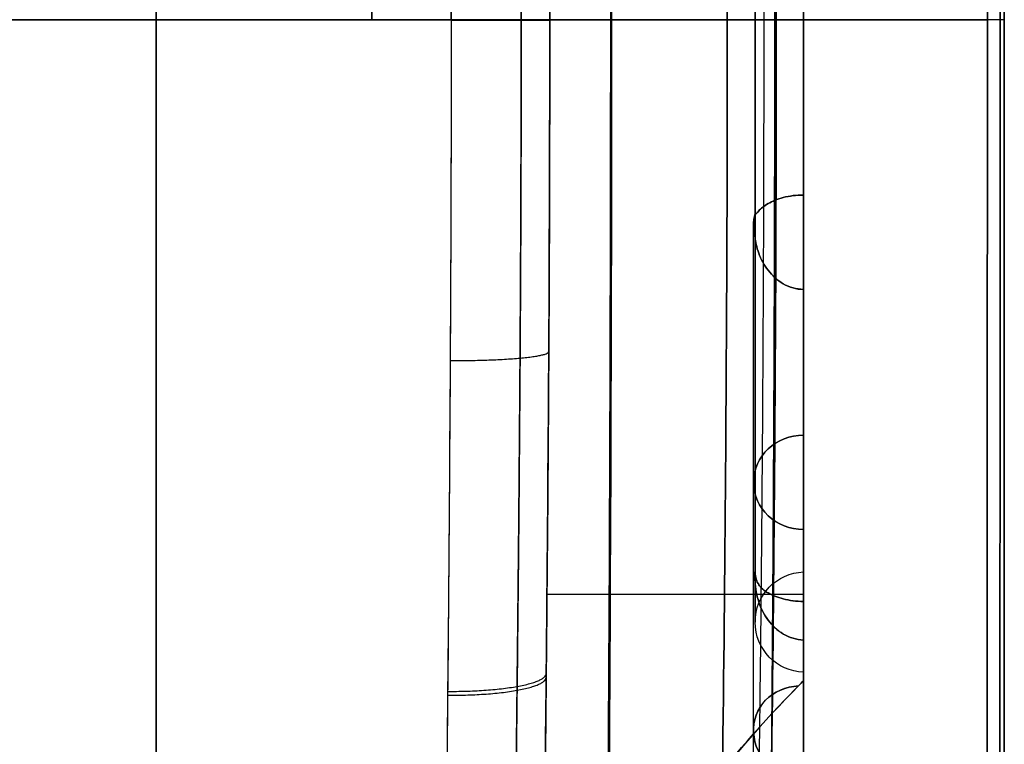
# Model space of a CAD drawing. Header units: millimetres. Extents: x -105 to 152, y -114 to 65.
# Tile 317 of 329: x 142 to 152, y -7 to 0. Entities that reach past the tile are written whole.
import ezdxf

# ---------------------------------------------------------------- set-up
doc = ezdxf.new("R2010")
doc.units = ezdxf.units.MM
doc.layers.add('Layer 01', color=18, linetype='Continuous', true_color=0x000000)

# ---------------------------------------------------------------- blocks, each defined once
blk = doc.blocks.new('Block 02')
at = {"layer": 'Layer 01'}
for p, q in [((143.6228, -35.6503), (143.6228, 35.6503)), ((152.076, 17.5), (152.076, -17.5)), ((150.076, 5.5003), (150.076, -5.5003)), ((150.076, 4.1836, 12.9561), (150.076, -4.1836, 12.9561)), ((150.076, 4.1836, -12.9561), (150.076, -4.1836, -12.9561)), ((149.3155, 0, -39.5507), (114.576, 0, -40.1571)), ((114.576, 0, 40.1571), (149.3155, 0, 39.5507)), ((150.076, 0, -5.5003), (150.076, 0, 5.5003)), ((150.076, 0, 6.4997), (150.076, 0, 19.6516)), ((150.076, 0, -19.6516), (150.076, 0, -6.4997)), ((152.076, 0, -19.4804), (152.076, 0, 19.4804)), ((149.5928, -2.0521, 5.6382), (149.576, -2.0521, 5.6382)), ((149.5928, -2.0521, -5.6382), (149.576, -2.0521, -5.6382)), ((149.576, -7.0775, 19.4452), (149.576, -2.0521, 5.6382)), ((149.576, -7.0775, -19.4452), (149.576, -2.0521, -5.6382)), ((143.6228, -2.1978, 35.5824), (143.6228, -2.1978, -35.5824)), ((150.076, -4.6168, 11.2226), (150.076, -17.5, 11.2226)), ((150.076, -4.6168, -11.2226), (150.076, -17.5, -11.2226)), ((149.5928, -5.5433, -2.2961), (149.576, -5.5433, -2.2961)), ((149.5928, -5.5433, 2.2961), (149.576, -5.5433, 2.2961)), ((149.576, -17.5, -7.2487), (149.576, -5.5433, -2.2961)), ((149.576, -17.5, 7.2487), (149.576, -5.5433, 2.2961)), ((150.076, -17.3087, -7.7107), (150.076, -5.7958, -2.9419)), ((150.076, -6.4997), (150.076, -17.5))]:
    blk.add_line(p, q, dxfattribs=at)
at = {"layer": 'Layer 01', "extrusion": (-1, 2.33222e-16, 5.64488e-16)}
for centre, radius, start, end in [((0, 0, -145.7725), 35.6127, 90, 270), ((0, 0, -149.5928), 6, 90, 109.97479), ((0, 0, -149.5928), 6, 250.02521, 270), ((0, 0, -149.5928), 6, 270, 289.97479), ((0, 0, -149.5928), 6, 70.02521, 90), ((0, 0, -149.5928), 6, 290.02521, 337.47479), ((0, 0, -149.5928), 6, 22.52521, 69.97479), ((0, 0, -149.5928), 6, 337.52521, 22.47479)]:
    blk.add_arc(centre, radius, start, end, dxfattribs=at)
at = {"layer": 'Layer 01', "extrusion": (1, 2.16783e-31, -3.98619e-16)}
blk.add_arc((0, 0, 143.6228), 35.6503, 270, 90, dxfattribs=at)
at = {"layer": 'Layer 01', "extrusion": (1, -2.33222e-16, -1.8771e-31)}
blk.add_arc((0, 0, 150.076), 5.5003, 270, 90, dxfattribs=at)
at = {"layer": 'Layer 01', "extrusion": (-1, -6.76866e-17, -4.94507e-16)}
for start, end in [(90, 105.58808), (270, 285.58808)]:
    blk.add_arc((0, 0, -150.076), 6.4997, start, end, dxfattribs=at)
at = {"layer": 'Layer 01', "extrusion": (-1, 2.33222e-16, -1.70388e-15)}
for start, end in [(254.41192, 270), (74.41192, 90)]:
    blk.add_arc((0, 0, -150.076), 6.4997, start, end, dxfattribs=at)
at = {"layer": 'Layer 01', "extrusion": (1, 8.65204e-31, 1.3357e-15)}
blk.add_arc((0, 0, 143.6228), 35.6503, 203.77396, 270, dxfattribs=at)
at = {"layer": 'Layer 01', "extrusion": (1, 5.45133e-16, 2.12244e-16)}
blk.add_arc((0, 0, 143.6228), 35.6503, 90, 201.27313, dxfattribs=at)
at = {"layer": 'Layer 01', "extrusion": (5.21899e-15, 1, 8.83566e-16)}
blk.add_arc((-191.5028, 34.3502), 43.9571, 340.46485, 0.31722, dxfattribs=at)
at = {"layer": 'Layer 01', "extrusion": (-3.67657e-15, -1, -4.17528e-16)}
blk.add_arc((191.5028, 34.3502), 41.9571, 173.64348, 199.31456, dxfattribs=at)
at = {"layer": 'Layer 01', "extrusion": (-1.35135e-15, -1, -3.32956e-14)}
blk.add_arc((150.0928, 6), 0.5, 91.92337, 268.07663, dxfattribs=at)
at = {"layer": 'Layer 01', "extrusion": (2.29496e-16, 1, 7.85874e-16)}
blk.add_arc((-150.0928, -6), 0.5, 271.92337, 88.07663, dxfattribs=at)
at = {"layer": 'Layer 01', "extrusion": (1, -2.33222e-16, -1.72557e-31)}
blk.add_arc((0, 0, 150.076), 5.5003, 90, 270, dxfattribs=at)
at = {"layer": 'Layer 01', "extrusion": (3.44766e-12, 0.34202, -0.939693)}
blk.add_arc((-150.076, 0, -6), 0.5, 345.11278, 14.88722, dxfattribs=at)
at = {"layer": 'Layer 01', "extrusion": (5.19314e-14, 0.34202, 0.939693)}
blk.add_arc((-150.076, 0, -6), 0.5, 345.11278, 14.88722, dxfattribs=at)
at = {"layer": 'Layer 01', "extrusion": (-1, 5.06295e-16, 5.28883e-16)}
blk.add_arc((0, 0, -150.076), 6.4997, 294.41192, 333.08808, dxfattribs=at)
at = {"layer": 'Layer 01', "extrusion": (-1, 5.67229e-16, -5.92535e-16)}
blk.add_arc((0, 0, -150.076), 6.4997, 26.91192, 65.58808, dxfattribs=at)
at = {"layer": 'Layer 01', "extrusion": (0, 0.34202, -0.939693)}
blk.add_arc((-150.076, 0, -13.4713), 0.5, 270, 90, dxfattribs=at)
at = {"layer": 'Layer 01', "extrusion": (0, 0.34202, 0.939693)}
blk.add_arc((-150.076, 0, -13.4713), 0.5, 270, 90, dxfattribs=at)
at = {"layer": 'Layer 01', "extrusion": (1.21944e-14, 0.92388, 0.382683)}
blk.add_arc((-150.076, 0, -6), 0.5, 345.11278, 14.88722, dxfattribs=at)
at = {"layer": 'Layer 01', "extrusion": (5.84492e-14, 0.92388, -0.382683)}
blk.add_arc((-150.076, 0, -6), 0.5, 345.11278, 14.88722, dxfattribs=at)
at = {"layer": 'Layer 01', "extrusion": (-5.64488e-16, 6.74915e-16, -1)}
blk.add_arc((-150.0928, -6), 0.5, 271.92337, 88.07663, dxfattribs=at)
at = {"layer": 'Layer 01', "extrusion": (-1, 1.27807e-15, 1.18127e-29)}
blk.add_arc((0, 0, -150.076), 6.4997, 341.91192, 18.08808, dxfattribs=at)
at = {"layer": 'Layer 01'}
for points, knots in [([(151.889, 17.5942, 19.7269), (151.8952, 14.6665, 19.9756), (151.8997, 11.7328, 20.1622), (151.9057, 5.8666, 20.4107), (151.9072, 2.9334, 20.4727), (151.9072, 0, 20.4727)], [-17.616581, -17.616581, -17.616581, -17.616581, -8.808291, -8.808291, 0, 0, 0, 0]), ([(151.889, -17.5942, -19.7269), (151.8952, -14.6666, -19.9756), (151.8997, -11.733, -20.1622), (151.9057, -5.867, -20.4106), (151.9087, -0.0007, -20.5347), (151.9057, 5.866, -20.4107), (151.8997, 11.7331, -20.1622), (151.8952, 14.6666, -19.9756), (151.889, 17.5942, -19.7269)], [-35.234475, -35.234475, -35.234475, -35.234475, -26.425856, -26.425856, -17.617237, -8.808619, -8.808619, 0, 0, 0, 0]), ([(146.5639, 0, 35.5989), (146.5639, 1.1294, 35.5989), (146.5603, 2.2689, 35.5445), (146.5476, 4.5145, 35.3298), (146.5384, 5.626, 35.1699), (146.5075, 8.9272, 34.5352), (146.4812, 11.0842, 33.9071), (146.4752, 13.1954, 33.0647)], [0, 0, 0, 0, 3.382657, 3.382657, 6.765314, 6.765314, 13.530628, 13.530628, 13.530628, 13.530628]), ([(146.4752, 13.1954, -33.0647), (146.4782, 12.1404, -33.4857), (146.4866, 11.0654, -33.8559), (146.5066, 8.8887, -34.491), (146.5181, 7.7935, -34.7543), (146.549, 4.4877, -35.3864), (146.5639, 2.2574, -35.5989), (146.5639, 0, -35.5989)], [0, 0, 0, 0, 3.382634, 3.382634, 6.765268, 6.765268, 13.530536, 13.530536, 13.530536, 13.530536]), ([(149.6792, 12.0104, -38.9978), (149.7631, 8.0074, -38.9962), (149.8037, 4.0037, -38.9954), (149.8037, -4.0035, -38.9954), (149.7631, -8.0074, -38.9962), (149.6792, -12.0104, -38.9978)], [0, 0, 0, 0, 12.011526, 12.011526, 24.023052, 24.023052, 24.023052, 24.023052]), ([(147.5464, 0, 34.5935), (147.5464, 0.9682, 34.5935), (147.5437, 1.9447, 34.5535), (147.5337, 3.8747, 34.395), (147.5264, 4.8316, 34.2767), (147.5006, 7.6781, 33.8072), (147.4777, 9.5439, 33.342), (147.4644, 11.3772, 32.7204)], [0, 0, 0, 0, 2.897555, 2.897555, 5.795109, 5.795109, 11.590218, 11.590218, 11.590218, 11.590218]), ([(147.4644, 11.3772, -32.7204), (147.4711, 10.4556, -33.0328), (147.4804, 9.5193, -33.3074), (147.4996, 7.6413, -33.7755), (147.5095, 6.6973, -33.9698), (147.5352, 3.8511, -34.4367), (147.5464, 1.9345, -34.5936), (147.5464, -0.9697, -34.5935), (147.5437, -1.946, -34.5534), (147.5337, -3.8758, -34.3948), (147.5263, -4.8325, -34.2766), (147.5006, -7.6786, -33.8071), (147.4777, -9.5442, -33.3419), (147.4644, -11.3772, -32.7204)], [0, 0, 0, 0, 2.897549, 2.897549, 5.795099, 5.795099, 11.590197, 11.590197, 14.487746, 14.487746, 17.385296, 17.385296, 23.180394, 23.180394, 23.180394, 23.180394]), ([(146.5639, 0, 35.5989), (146.5639, -2.2574, 35.5989), (146.549, -4.4877, 35.3864), (146.5181, -7.7935, 34.7543), (146.5066, -8.8887, 34.491), (146.4866, -11.0654, 33.8559), (146.4782, -12.1404, 33.4857), (146.4752, -13.1954, 33.0647)], [-13.530536, -13.530536, -13.530536, -13.530536, -6.765268, -6.765268, -3.382634, -3.382634, 0, 0, 0, 0]), ([(147.4644, -11.3772, 32.7204), (147.4711, -10.4558, 33.0328), (147.4804, -9.5196, 33.3073), (147.4996, -7.6418, 33.7753), (147.5095, -6.698, 33.9697), (147.5352, -3.8522, 34.4365), (147.5464, -1.9358, 34.5935), (147.5464, 0, 34.5935)], [-11.590176, -11.590176, -11.590176, -11.590176, -8.692632, -8.692632, -5.795088, -5.795088, 0, 0, 0, 0]), ([(151.9072, 0, 20.4727), (151.9072, -2.9332, 20.4727), (151.9057, -5.8664, 20.4107), (151.8997, -11.7333, 20.1622), (151.8952, -14.6667, 19.9756), (151.889, -17.5942, 19.7269)], [-17.616581, -17.616581, -17.616581, -17.616581, -8.808291, -8.808291, 0, 0, 0, 0]), ([(146.5639, 0, -35.5989), (146.5639, -1.1294, -35.5989), (146.5603, -2.2689, -35.5445), (146.5476, -4.5145, -35.3298), (146.5384, -5.626, -35.1699), (146.5075, -8.9272, -34.5352), (146.4812, -11.0842, -33.9071), (146.4752, -13.1954, -33.0647)], [0, 0, 0, 0, 3.382657, 3.382657, 6.765314, 6.765314, 13.530628, 13.530628, 13.530628, 13.530628]), ([(150.076, -1.7466, -6.2606), (150.0041, -1.7458, -6.2584), (149.934, -1.755, -6.2367), (149.8135, -1.7862, -6.1666), (149.7627, -1.808, -6.1189), (149.6822, -1.8548, -6.012), (149.6512, -1.8809, -5.9515), (149.6186, -1.9151, -5.8558), (149.6098, -1.926, -5.8226), (149.597, -1.9402, -5.7533), (149.5929, -1.9435, -5.7164), (149.5928, -1.9314, -5.6821)], [0, 0, 0, 0, 0.2161691, 0.2161691, 0.4323383, 0.4323383, 0.6485074, 0.6485074, 0.7565919, 0.7565919, 0.8646765, 0.8646765, 0.8646765, 0.8646765]), ([(149.5928, -1.9314, 5.6821), (149.5929, -1.9435, 5.7163), (149.597, -1.9402, 5.7532), (149.6097, -1.9261, 5.8221), (149.6184, -1.9152, 5.8554), (149.6513, -1.8808, 5.9519), (149.6817, -1.8552, 6.0112), (149.7627, -1.808, 6.119), (149.8131, -1.7863, 6.1665), (149.9346, -1.7548, 6.237), (150.0048, -1.7458, 6.2584), (150.076, -1.7466, 6.2606)], [0, 0, 0, 0, 0.1080865, 0.1080865, 0.216173, 0.216173, 0.4323459, 0.4323459, 0.6485189, 0.6485189, 0.8646919, 0.8646919, 0.8646919, 0.8646919]), ([(149.5928, -2.1728, -5.5942), (149.5929, -2.1856, -5.6282), (149.597, -2.2118, -5.6543), (149.6097, -2.2669, -5.6981), (149.6184, -2.2967, -5.7166), (149.6513, -2.3851, -5.7684), (149.6817, -2.4428, -5.7973), (149.7627, -2.5482, -5.8496), (149.8131, -2.5953, -5.872), (149.9346, -2.6648, -5.9058), (150.0048, -2.6855, -5.9164), (150.076, -2.6863, -5.9186)], [0, 0, 0, 0, 0.1080862, 0.1080862, 0.2161724, 0.2161724, 0.4323448, 0.4323448, 0.6485172, 0.6485172, 0.8646896, 0.8646896, 0.8646896, 0.8646896]), ([(150.076, -2.6863, 5.9186), (150.0037, -2.6855, 5.9163), (149.934, -2.6644, 5.9056), (149.8136, -2.5956, 5.8721), (149.7626, -2.548, 5.8495), (149.6821, -2.4434, 5.7977), (149.6511, -2.3846, 5.7681), (149.6185, -2.2969, 5.7167), (149.6098, -2.2674, 5.6984), (149.597, -2.2118, 5.6544), (149.5929, -2.1855, 5.628), (149.5928, -2.1728, 5.5942)], [0, 0, 0, 0, 0.2161655, 0.2161655, 0.4323311, 0.4323311, 0.6484966, 0.6484966, 0.7565794, 0.7565794, 0.8646622, 0.8646622, 0.8646622, 0.8646622]), ([(150.076, -5.7958, -2.9419), (150.0037, -5.7936, -2.941), (149.9341, -5.7838, -2.9195), (149.8136, -5.7533, -2.8492), (149.7628, -5.7329, -2.8011), (149.6817, -5.6853, -2.6934), (149.6512, -5.6586, -2.634), (149.6185, -5.6111, -2.5441), (149.6097, -5.5939, -2.5135), (149.597, -5.5525, -2.4564), (149.5929, -5.527, -2.4288), (149.5928, -5.4941, -2.4148)], [0, 0, 0, 0, 0.2161611, 0.2161611, 0.4323222, 0.4323222, 0.6484833, 0.6484833, 0.7565638, 0.7565638, 0.8646444, 0.8646444, 0.8646444, 0.8646444]), ([(149.5928, -5.4941, 2.4148), (149.5929, -5.527, 2.4288), (149.597, -5.5524, 2.4563), (149.6098, -5.5941, 2.5137), (149.6184, -5.611, 2.5438), (149.651, -5.6584, 2.6336), (149.6819, -5.6854, 2.6936), (149.7623, -5.7326, 2.8004), (149.8131, -5.7532, 2.8489), (149.9337, -5.7837, 2.9194), (150.0038, -5.7936, 2.941), (150.076, -5.7958, 2.9419)], [0, 0, 0, 0, 0.1080801, 0.1080801, 0.2161602, 0.2161602, 0.4323205, 0.4323205, 0.6484807, 0.6484807, 0.8646409, 0.8646409, 0.8646409, 0.8646409]), ([(149.5928, -5.5924, -2.1774), (149.5929, -5.6258, -2.1908), (149.597, -5.6634, -2.1893), (149.6098, -5.7329, -2.1781), (149.6186, -5.7667, -2.1687), (149.6512, -5.8639, -2.1387), (149.6821, -5.9253, -2.1153), (149.763, -6.0345, -2.0731), (149.814, -6.0832, -2.0534), (149.9343, -6.1542, -2.0253), (150.0037, -6.1763, -2.0171), (150.076, -6.1785, -2.018)], [0, 0, 0, 0, 0.1080816, 0.1080816, 0.2161632, 0.2161632, 0.4323264, 0.4323264, 0.6484896, 0.6484896, 0.8646528, 0.8646528, 0.8646528, 0.8646528]), ([(150.076, -6.1785, 2.018), (150.0037, -6.1763, 2.0171), (149.9341, -6.1542, 2.0254), (149.8136, -6.0829, 2.0535), (149.7628, -6.0344, 2.0731), (149.6817, -5.9247, 2.1156), (149.6512, -5.8637, 2.1387), (149.6185, -5.7666, 2.1687), (149.6097, -5.7328, 2.1782), (149.597, -5.6631, 2.1893), (149.5929, -5.6254, 2.1907), (149.5928, -5.5924, 2.1774)], [0, 0, 0, 0, 0.2161577, 0.2161577, 0.4323154, 0.4323154, 0.648473, 0.648473, 0.7565519, 0.7565519, 0.8646307, 0.8646307, 0.8646307, 0.8646307]), ([(147.5013, -11.1194, 32.0122), (147.6275, -10.3567, 29.9167), (147.9016, -9.5977, 27.8309), (148.7441, -8.0982, 23.7087), (149.3121, -7.3587, 21.6746), (150.0243, -6.6355, 19.6849)], [0, 0, 0, 0, 6.703993, 6.703993, 13.407987, 13.407987, 13.407987, 13.407987]), ([(150.076, -7.5756, -19.3518), (149.951, -7.5685, -19.3324), (149.8257, -7.5156, -19.3296), (149.6401, -7.3406, -19.3607), (149.5833, -7.2215, -19.3941), (149.5701, -6.982, -19.4789), (149.6149, -6.8628, -19.5301), (149.7794, -6.6926, -19.621), (149.8995, -6.6406, -19.661), (150.0243, -6.6355, -19.6849)], [0, 0, 0, 0, 0.391266, 0.391266, 0.782533, 0.782533, 1.173799, 1.173799, 1.565065, 1.565065, 1.565065, 1.565065]), ([(150.0243, -6.6355, 19.6849), (149.8984, -6.6407, 19.6608), (149.7794, -6.6925, 19.621), (149.6145, -6.8634, 19.5299), (149.5701, -6.9828, 19.4786), (149.5834, -7.2216, 19.394), (149.6408, -7.3413, 19.3605), (149.8252, -7.515, 19.3297), (149.9509, -7.5685, 19.3324), (150.076, -7.5756, 19.3518)], [0, 0, 0, 0, 0.391257, 0.391257, 0.782514, 0.782514, 1.173771, 1.173771, 1.565028, 1.565028, 1.565028, 1.565028])]:
    blk.add_open_spline(points, degree=3, knots=knots, dxfattribs=at)
for points, weights, knots in [([(152.0289, -17.5478, 19.2159), (152.0321, -11.7001, 19.7287), (152.0335, -5.8485, 19.9837), (152.0335, 5.8485, 19.9837), (152.0321, 11.7001, 19.7287), (152.0289, 17.5478, 19.2159)], [0.992145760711, 0.992668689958, 0.9929144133, 0.9929144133, 0.992668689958, 0.992145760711], [0, 0, 0, 0, 17.620546, 17.620546, 35.241093, 35.241093, 35.241093, 35.241093]), ([(152.0289, 17.5478, -19.2159), (152.0321, 11.7001, -19.7287), (152.0335, 5.8485, -19.9837), (152.0335, -5.8485, -19.9837), (152.0321, -11.7001, -19.7287), (152.0289, -17.5478, -19.2159)], [0.992145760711, 0.992668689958, 0.9929144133, 0.9929144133, 0.992668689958, 0.992145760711], [0, 0, 0, 0, 17.620546, 17.620546, 35.241093, 35.241093, 35.241093, 35.241093]), ([(147.152, 13.0933, 32.8039), (147.1646, 10.9937, 33.6349), (147.1962, 8.8578, 34.2509), (147.2325, 5.5861, 34.8751), (147.2431, 4.4838, 35.0325), (147.2577, 2.2553, 35.2441), (147.2617, 1.1249, 35.2978), (147.2617, -2.238, 35.2981), (147.2451, -4.4484, 35.0897), (147.2087, -7.7333, 34.4667), (147.1949, -8.8198, 34.2077), (147.1697, -10.9794, 33.5827), (147.1583, -12.0467, 33.2181), (147.152, -13.0933, 32.8039)], [0.865947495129, 0.862809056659, 0.86021336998, 0.857528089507, 0.856833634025, 0.855895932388, 0.855654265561, 0.855652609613, 0.856607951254, 0.859283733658, 0.860380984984, 0.862932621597, 0.864381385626, 0.865947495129], [0, 0, 0, 0, 6.76529, 6.76529, 10.147936, 10.147936, 13.530581, 13.530581, 20.295871, 20.295871, 23.678516, 23.678516, 27.061162, 27.061162, 27.061162, 27.061162]), ([(147.152, -13.0933, -32.8039), (147.1646, -10.9937, -33.6349), (147.1962, -8.8578, -34.2509), (147.2325, -5.5861, -34.8751), (147.2431, -4.4838, -35.0325), (147.2577, -2.2553, -35.2441), (147.2617, -1.1249, -35.2978), (147.2617, 2.238, -35.2981), (147.2451, 4.4484, -35.0897), (147.2087, 7.7333, -34.4667), (147.1949, 8.8198, -34.2077), (147.1697, 10.9794, -33.5827), (147.1583, 12.0467, -33.2181), (147.152, 13.0933, -32.8039)], [0.865947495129, 0.862809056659, 0.860213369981, 0.857528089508, 0.856833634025, 0.855895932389, 0.855654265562, 0.855652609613, 0.856607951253, 0.859283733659, 0.860380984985, 0.862932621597, 0.864381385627, 0.865947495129], [0, 0, 0, 0, 6.76529, 6.76529, 10.147936, 10.147936, 13.530581, 13.530581, 20.295871, 20.295871, 23.678516, 23.678516, 27.061162, 27.061162, 27.061162, 27.061162]), ([(149.5577, -12.0078, -39.3832), (149.6417, -8.0049, -39.3817), (149.6822, -4.0025, -39.3809), (149.6822, 4.0025, -39.3809), (149.6417, 8.0049, -39.3817), (149.5577, 12.0078, -39.3832)], [0.836700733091, 0.836664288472, 0.836646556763, 0.836646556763, 0.836664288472, 0.836700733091], [0, 0, 0, 0, 12.012601, 12.012601, 24.025201, 24.025201, 24.025201, 24.025201]), ([(149.5577, -12.0078, 39.3832), (149.6417, -8.0049, 39.3817), (149.6822, -4.0025, 39.3809), (149.6822, 4.0025, 39.3809), (149.6417, 8.0049, 39.3817), (149.5577, 12.0078, 39.3832)], [0.836700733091, 0.836664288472, 0.836646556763, 0.836646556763, 0.836664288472, 0.836700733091], [0, 0, 0, 0, 12.012601, 12.012601, 24.025201, 24.025201, 24.025201, 24.025201])]:
    blk.add_rational_spline(points, weights, degree=3, knots=knots, dxfattribs=at)
at = {"layer": 'Layer 01', "extrusion": (-1, 8.12049e-16, 4.04136e-14)}
blk.add_open_spline([(152.076, 17.5, -18.6884), (152.076, 11.6667, -19.2175), (152.076, 0, -19.7434), (152.076, -11.6667, -19.2175), (152.076, -17.5, -18.6884)], degree=3, dxfattribs=at)
at = {"layer": 'Layer 01', "extrusion": (1, -2.18785e-29, -2.69424e-14)}
blk.add_open_spline([(152.076, -17.5, 18.6884), (152.076, -11.6667, 19.2175), (152.076, 0, 19.7434), (152.076, 11.6667, 19.2175), (152.076, 17.5, 18.6884)], degree=3, dxfattribs=at)
at = {"layer": 'Layer 01', "extrusion": (0.971007, -5.32203e-15, -0.23905)}
blk.add_rational_spline([(149.662, 14.6009, 29.3263), (149.7465, 9.741, 29.6694), (149.7887, 4.8719, 29.841), (149.7887, 0, 29.841)], [0.986113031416, 0.985837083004, 0.985994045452, 0.986583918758], degree=3, dxfattribs=at)
at = {"layer": 'Layer 01', "extrusion": (-0.971019, -2.90773e-17, -0.239001)}
blk.add_rational_spline([(149.6623, -14.6008, -29.3242), (149.8313, -4.8755, -30.0108), (149.8313, 4.8755, -30.0108), (149.6623, 14.6008, -29.3242)], [0.985436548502, 0.983707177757, 0.983707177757, 0.985436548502], degree=3, dxfattribs=at)
at = {"layer": 'Layer 01', "extrusion": (0.017452, 3.16682e-16, -0.999848)}
blk.add_open_spline([(149.1911, 12, -39.5529), (149.275, 8, -39.5514), (149.356, 0, -39.55), (149.275, -8, -39.5514), (149.1911, -12, -39.5529)], degree=3, dxfattribs=at)
at = {"layer": 'Layer 01', "extrusion": (-0.017452, -2.96014e-16, -0.999848)}
blk.add_open_spline([(149.1911, -12, 39.5529), (149.275, -8, 39.5514), (149.356, 0, 39.55), (149.275, 8, 39.5514), (149.1911, 12, 39.5529)], degree=3, dxfattribs=at)
at = {"layer": 'Layer 01'}
for points, degree in [([(149.8037, 0, 38.9954), (149.8037, 4.0035, 38.9954), (149.7631, 8.0074, 38.9962), (149.6792, 12.0104, 38.9978)], 3), ([(148.1259, 9.2207, 26.7942), (148.1502, 6.1496, 26.9398), (148.1624, 3.0748, 27.0127), (148.1624, 0, 27.0127)], 3), ([(143.6228, 0, 35.6503), (145.0933, 0, 35.6246), (146.5639, 0, 35.5989)], 2), ([(146.5639, 0, -35.5989), (145.0933, 0, -35.6246), (143.6228, 0, -35.6503)], 2), ([(148.1624, 0, 27.0127), (148.1624, -3.0748, 27.0127), (148.1502, -6.1495, 26.9398), (148.1259, -9.2206, 26.7942)], 3), ([(149.6792, -12.0104, 38.9978), (149.7631, -8.0073, 38.9962), (149.8037, -4.0036, 38.9954), (149.8037, 0, 38.9954)], 3), ([(150.076, -6.5803, 19.5412), (150.076, -4.1635, 12.9009), (150.076, -1.7466, 6.2606)], 2), ([(150.076, -1.7466, -6.2606), (150.076, -4.1635, -12.9009), (150.076, -6.5803, -19.5412)], 2), ([(150.076, -2.6863, 5.9186), (150.076, -5.1309, 12.6352), (150.076, -7.5756, 19.3518)], 2), ([(150.076, -7.5756, -19.3518), (150.076, -5.1309, -12.6352), (150.076, -2.6863, -5.9186)], 2), ([(150.076, -5.7958, -2.9419), (150.076, -11.5522, -5.3263), (150.076, -17.3087, -7.7107)], 2), ([(150.076, -17.3087, 7.7107), (150.076, -11.5522, 5.3263), (150.076, -5.7958, 2.9419)], 2), ([(150.076, -17.5, -6.7075), (150.076, -11.8393, -4.3628), (150.076, -6.1785, -2.018)], 2), ([(150.076, -6.1785, 2.018), (150.076, -11.8393, 4.3628), (150.076, -17.5, 6.7075)], 2), ([(150.0243, -6.6355, -19.6849), (148.5999, -8.082, -23.6642), (147.7535, -9.5945, -27.8226), (147.5013, -11.1194, -32.0122)], 3), ([(150.0243, -6.6355, 19.6849), (150.0414, -6.6163, 19.6373), (150.0586, -6.5979, 19.5894), (150.076, -6.5803, 19.5412)], 3), ([(150.076, -6.5803, -19.5412), (150.0586, -6.5979, -19.5894), (150.0414, -6.6163, -19.6373), (150.0243, -6.6355, -19.6849)], 3)]:
    blk.add_open_spline(points, degree=degree, dxfattribs=at)
at = {"layer": 'Layer 01', "extrusion": (-0.986168, -9.26967e-16, -0.165746)}
blk.add_open_spline([(148.1166, -9.2396, -26.8462), (148.1657, -3.0849, -27.1385), (148.1657, 3.0847, -27.1385), (148.1166, 9.2395, -26.8462)], degree=3, dxfattribs=at)
at = {"layer": 'Layer 01', "extrusion": (1, 0, 0)}
for points in [[(150.076, 6.5803, 19.5412), (150.076, 4.3927, 19.6146), (150.076, 2.1992, 19.6516), (150.076, 0, 19.6516)], [(150.076, 0, 19.6516), (150.076, -2.1992, 19.6516), (150.076, -4.3927, 19.6146), (150.076, -6.5803, 19.5412)]]:
    blk.add_open_spline(points, degree=3, dxfattribs=at)
at = {"layer": 'Layer 01', "extrusion": (-1, 2.1596e-15, 1.71771e-13)}
blk.add_open_spline([(150.076, -6.5803, -19.5412), (150.076, -4.3927, -19.6146), (150.076, -2.1992, -19.6516), (150.076, 2.1992, -19.6516), (150.076, 4.3927, -19.6146), (150.076, 6.5803, -19.5412)], degree=3, knots=[-13.163734, -13.163734, -13.163734, -13.163734, -6.581867, -6.581867, 0, 0, 0, 0], dxfattribs=at)
at = {"layer": 'Layer 01', "extrusion": (-6.67816e-16, 1, 1.87262e-16)}
blk.add_rational_spline([(149.3155, 0, -39.5507), (149.8645, 0, -39.5411), (149.8037, 0, -38.9954)], [1, 0.673293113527, 1], degree=2, dxfattribs=at)
at = {"layer": 'Layer 01', "extrusion": (2.53003e-15, 1, 1.42463e-15)}
blk.add_rational_spline([(149.8037, 0, 38.9954), (149.8645, 0, 39.5411), (149.3155, 0, 39.5507)], [1, 0.673293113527, 1], degree=2, dxfattribs=at)
at = {"layer": 'Layer 01', "extrusion": (-1.65162e-16, -1, 4.33351e-16)}
blk.add_rational_spline([(151.9072, 0, -20.4727), (149.8175, 0, -26.435), (149.1039, 0, -32.7138), (149.8037, 0, -38.9954)], [0.997198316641, 0.980196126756, 0.979796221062, 0.995998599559], degree=3, dxfattribs=at)
at = {"layer": 'Layer 01', "extrusion": (-2.13681e-14, 1, 4.08368e-15)}
blk.add_rational_spline([(152.076, 0, -19.4804), (152.076, 0, -19.9909), (151.9072, 0, -20.4727)], [1, 0.985828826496, 1.00000000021], degree=2, dxfattribs=at)
at = {"layer": 'Layer 01', "extrusion": (7.16803e-06, 1, -0.000110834)}
blk.add_rational_spline([(146.5639, -0.004, -35.5989), (147.5519, -0.004, -35.5817), (147.5464, -0.0038, -34.5935)], [0.999999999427, 0.711307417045, 0.999999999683], degree=2, dxfattribs=at)
at = {"layer": 'Layer 01', "extrusion": (-2.21749e-15, -1, 7.22103e-16)}
blk.add_open_spline([(150.0759, 0, -19.6515), (149.2212, 0, -22.0607), (148.5771, 0, -24.5445), (148.1534, 0, -27.0654), (147.7357, 0, -29.5512), (147.5324, 0, -32.0729), (147.5463, 0, -34.5935)], degree=3, knots=[0.09252, 0.09252, 0.09252, 0.09252, 7.791211, 7.791211, 7.791211, 15.382563, 15.382563, 15.382563, 15.382563], dxfattribs=at)
at = {"layer": 'Layer 01', "extrusion": (0.971007, -8.29871e-15, -0.23905)}
blk.add_rational_spline([(149.7887, 0, 29.841), (149.7887, -4.8719, 29.841), (149.7465, -9.741, 29.6694), (149.662, -14.6009, 29.3263)], [0.986583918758, 0.985994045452, 0.985837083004, 0.986113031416], degree=3, dxfattribs=at)
at = {"layer": 'Layer 01', "extrusion": (-1.5263e-14, 1, -2.59724e-15)}
blk.add_rational_spline([(152.076, 0, 19.4804), (152.076, 0, 19.9909), (151.9072, 0, 20.4727)], [1, 0.9858288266, 1], degree=2, dxfattribs=at)
at = {"layer": 'Layer 01', "extrusion": (-3.10872e-08, -0.34202, 0.939693)}
blk.add_open_spline([(149.5928, -2.1728, 5.5942), (149.5928, -2.0924, 5.6235), (149.5928, -2.0119, 5.6528), (149.5928, -1.9314, 5.6821)], degree=3, dxfattribs=at)
at = {"layer": 'Layer 01', "extrusion": (5.13007e-10, 0.34202, 0.939693)}
blk.add_open_spline([(149.5928, -1.9314, -5.6821), (149.5928, -2.0119, -5.6528), (149.5928, -2.0924, -5.6235), (149.5928, -2.1728, -5.5942)], degree=3, dxfattribs=at)
at = {"layer": 'Layer 01', "extrusion": (0.005811, 0.995436, -0.095255)}
blk.add_rational_spline([(146.554, -3.3947, -35.4369), (147.538, -3.3987, -35.4192), (147.5365, -3.305, -34.4396)], [0.999999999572, 0.712730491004, 0.999998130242], degree=2, dxfattribs=at)
at = {"layer": 'Layer 01', "extrusion": (-1.43321e-10, -0.92388, -0.382683)}
blk.add_open_spline([(149.5928, -5.4941, -2.4148), (149.5928, -5.5269, -2.3357), (149.5928, -5.5597, -2.2565), (149.5928, -5.5924, -2.1774)], degree=3, dxfattribs=at)
at = {"layer": 'Layer 01', "extrusion": (-3.67678e-10, -0.92388, 0.382683)}
blk.add_open_spline([(149.5928, -5.5924, 2.1774), (149.5928, -5.5597, 2.2565), (149.5928, -5.5269, 2.3357), (149.5928, -5.4941, 2.4148)], degree=3, dxfattribs=at)
at = {"layer": 'Layer 01', "extrusion": (9.19476e-16, -1, 6.49481e-16)}
blk.add_open_spline([(150.076, -5.7253, 19.568), (149.2226, -5.7253, 21.9597), (148.5768, -5.7253, 24.4255), (148.1484, -5.7253, 26.9285), (147.7414, -5.7253, 29.306), (147.5304, -5.7253, 31.7171), (147.5183, -5.7253, 34.1292)], degree=3, knots=[0.093701, 0.093701, 0.093701, 0.093701, 7.736383, 7.736383, 7.736383, 14.996057, 14.996057, 14.996057, 14.996057], dxfattribs=at)
at = {"layer": 'Layer 01', "extrusion": (0.009472, 0.981964, -0.188829)}
blk.add_rational_spline([(146.5281, -6.7283, -34.9579), (147.5005, -6.7342, -34.9395), (147.5105, -6.5506, -33.9845)], [0.999999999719, 0.716855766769, 0.999981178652], degree=2, dxfattribs=at)
at = {"layer": 'Layer 01', "extrusion": (-0.009449, -0.982173, -0.187743)}
blk.add_rational_spline([(146.5285, -6.6896, 34.9654), (147.5011, -6.6955, 34.9469), (147.5109, -6.5129, 33.9915)], [0.999999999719, 0.71678509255, 0.999997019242], degree=2, dxfattribs=at)

msp = doc.modelspace()

# ---------------------------------------------------------------- block references
at = {"layer": 'Layer 01'}
msp.add_blockref('Block 02', (0, 0), dxfattribs=at)

doc.saveas('drawing.dxf')
